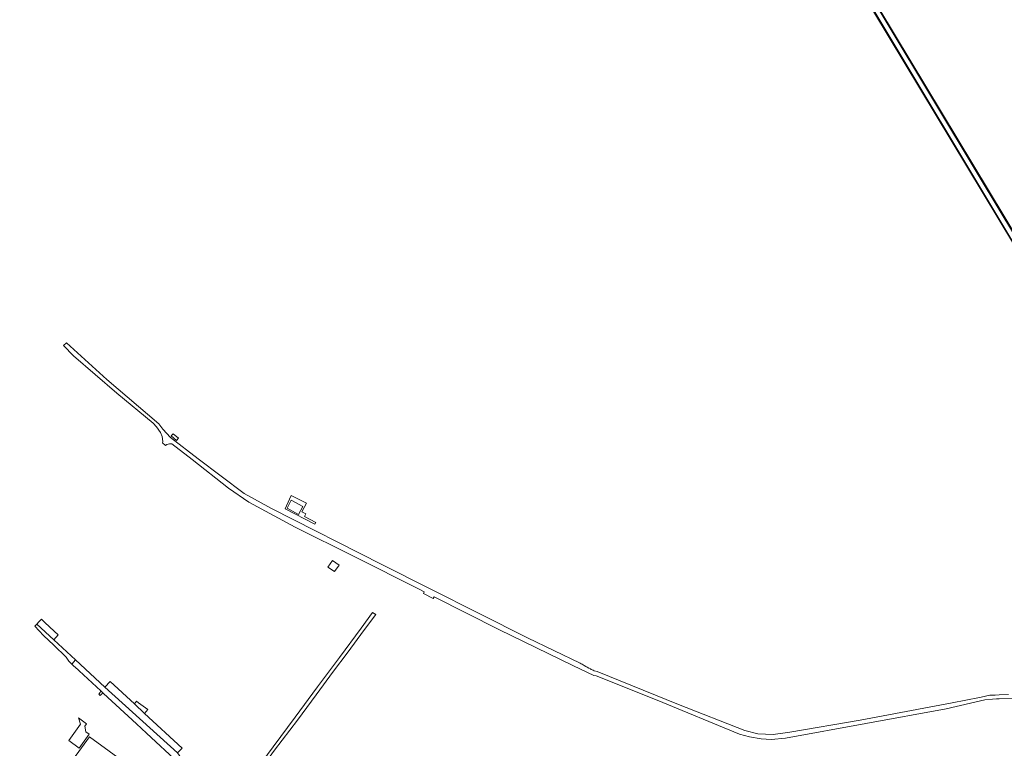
# Model space of a CAD drawing. Header units: metres. Extents: x 166325 to 190320, y 381923 to 404576.
# Tile 932 of 1056: x 180629 to 181365, y 384372 to 384916. Entities that reach past the tile are written whole.
import ezdxf

# ---------------------------------------------------------------- set-up
doc = ezdxf.new("R2010")
doc.units = ezdxf.units.M
for name, color, linetype, lineweight in [('B-WE-VH-VERHARDING_ASFALT-GV', 8, 'Continuous', 18), ('B-WE-VH-VERHARDING_BETON-GV', 8, 'Continuous', 18), ('B-WE-VH-VERHARDING_BETONSTRAATSTEEN-GV', 8, 'Continuous', 18), ('B-WE-VH-VERHARDING_GESLOTEN-GV', 8, 'Continuous', 18), ('B-WE-VH-VERHARDING_HALFVERHARDING-GV', 8, 'Continuous', 18)]:
    doc.layers.add(name, color=color, linetype=linetype, lineweight=lineweight)

msp = doc.modelspace()

# ---------------------------------------------------------------- linework, layer by layer
at = {"layer": 'B-WE-VH-VERHARDING_ASFALT-GV', "flags": 128}
for points in [[(181231.134, 384983.746), (181290.658, 384884.469), (181396.333, 384708.615), (181433.982, 384646.106), (181465.036, 384594.525), (181533.199, 384481.309)], [(181534.275, 384479.512), (181541.422, 384467.576), (181544.532, 384469.549), (181544.51, 384469.585), (181535.924, 384483.635), (181346.02, 384799.313), (181242.047, 384972.367), (181240.612, 384974.756), (181240.06, 384975.673), (181240.016, 384975.745)]]:
    msp.add_lwpolyline(points, dxfattribs=at)
at = {"layer": 'B-WE-VH-VERHARDING_BETON-GV', "flags": 128}
for points in [[(181533.199, 384481.309), (181465.036, 384594.525), (181433.982, 384646.106), (181396.333, 384708.615), (181290.658, 384884.469), (181231.134, 384983.746), (181230.614, 384983.426), (181231.965, 384981.18), (181395.682, 384708.765), (181464.772, 384594.023), (181516.576, 384507.99), (181524.606, 384494.654), (181532.776, 384481.086), (181532.972, 384481.168), (181532.973, 384481.166)], [(181544.96, 384469.82), (181537.421, 384482.337), (181399.713, 384711.216), (181259.364, 384944.728), (181241.252, 384974.862), (181240.54, 384976.047), (181240.534, 384976.057), (181240.302, 384975.917), (181240.016, 384975.745), (181240.06, 384975.673), (181240.612, 384974.756), (181242.047, 384972.367), (181346.02, 384799.313), (181535.924, 384483.635), (181544.51, 384469.585), (181544.532, 384469.549)]]:
    msp.add_lwpolyline(points, close=True, dxfattribs=at)
at = {"layer": 'B-WE-VH-VERHARDING_BETONSTRAATSTEEN-GV', "flags": 128}
for points in [[(180641.93, 384464.634), (180654.58, 384452.97), (180658.03, 384456.68), (180655.013, 384459.463), (180647.964, 384465.965), (180645.4, 384468.33), (180643.571, 384466.382)], [(180892.723, 384473.233), (180884.331, 384461.703), (180868.034, 384439.692), (180851.735, 384417.691), (180835.045, 384395.157), (180818.542, 384372.897), (180805.77, 384355.625), (180807.468, 384354.088), (180819.474, 384370.41), (180836.629, 384392.749), (180850.64, 384411.67), (180863.722, 384429.441), (180873.802, 384442.855), (180886.743, 384460.51), (180895.272, 384471.823)], [(180654.58, 384452.97), (180641.93, 384464.634), (180640.576, 384463.192), (180647.024, 384456.235), (180654.553, 384448.957), (180663.79, 384439.984), (180664.853, 384438.5), (180665.76, 384436.915), (180668.042, 384434.803), (180670.889, 384437.882)], [(180668.042, 384434.803), (180669.38, 384433.565), (180672.584, 384430.599), (180673.55, 384429.705), (180689.715, 384414.737), (180691.766, 384412.838), (180716.366, 384390.06), (180723.803, 384383.175), (180727.472, 384379.777), (180744.49, 384364.02), (180743, 384362.35), (180743.725, 384361.68), (180744.45, 384361.01), (180743.1, 384359.54), (180743.594, 384359.079), (180744.57, 384358.17), (180748.552, 384354.487), (180753.479, 384359.265), (180750.768, 384363.14), (180749.957, 384364.3), (180747.13, 384368.34), (180692.77, 384417.64), (180670.889, 384437.882)], [(180722.526, 384397.858), (180714.859, 384404.968), (180696.71, 384421.8), (180692.77, 384417.64), (180747.13, 384368.34), (180749.588, 384371.035), (180750.44, 384371.97)], [(180691.766, 384412.838), (180689.715, 384414.737), (180689.317, 384413.652), (180688.222, 384412.303), (180689.074, 384411.558), (180689.359, 384411.327), (180690.632, 384412.586)], [(180724.94, 384400.705), (180717.86, 384405.89), (180716.455, 384406.983), (180714.859, 384404.968), (180722.526, 384397.858)], [(180673.562, 384371.862), (180681.116, 384382.269), (180678.542, 384384.144), (180677.848, 384388.392), (180679.168, 384390.199), (180673.121, 384394.642), (180674.529, 384389.826), (180665.765, 384377.655)]]:
    msp.add_lwpolyline(points, close=True, dxfattribs=at)
msp.add_lwpolyline([(180728.219, 384346.328), (180681.434, 384380.392), (180629.164, 384308.949)], dxfattribs=at)
at = {"layer": 'B-WE-VH-VERHARDING_GESLOTEN-GV', "flags": 128}
for points in [[(180742.397, 384605.264), (180746.234, 384601.882), (180747.695, 384603.54), (180743.858, 384606.922)], [(180742.397, 384605.264), (180746.234, 384601.882), (180747.695, 384603.54), (180743.858, 384606.922)], [(180839.945, 384548.674), (180843.377, 384554.961), (180831.994, 384560.671), (180828.478, 384553.113), (180827.514, 384550.921), (180849.763, 384539.267), (180850.287, 384540.37), (180850.392, 384540.592), (180841.848, 384545.151), (180842.887, 384547.152)], [(180832.084, 384557.171), (180840.714, 384552.482), (180837.524, 384546.609), (180828.893, 384551.298)], [(180859.449, 384507.294), (180864.266, 384503.861), (180867.76, 384508.763), (180862.942, 384512.196)]]:
    msp.add_lwpolyline(points, close=True, dxfattribs=at)
at = {"layer": 'B-WE-VH-VERHARDING_HALFVERHARDING-GV', "flags": 128}
for points in [[(181047.879, 384435.563), (181008.611, 384454.453), (180899.675, 384509.258), (180817.356, 384551.041), (180796.91, 384562.239), (180762.554, 384588.233), (180741.79, 384604.037), (180736.199, 384610.467), (180733.016, 384614.431), (180694.289, 384647.381), (180664.232, 384674.907), (180661.794, 384672.805), (180669.461, 384665.208), (180701.631, 384637.293), (180728.759, 384614.786), (180731.373, 384612.01), (180734.482, 384607.835), (180735.516, 384604.944), (180736.183, 384601.235), (180735.756, 384600.128), (180738.215, 384598.045), (180739.137, 384598.873), (180740.983, 384599.407), (180742.772, 384599.33), (180758.024, 384587.6), (180785.236, 384566.327), (180800.435, 384555.844), (180834.946, 384537.185), (180879.121, 384515.227), (180928.036, 384490.412), (180931.417, 384488.71), (180930.793, 384487.47)], [(181047.879, 384435.563), (181008.611, 384454.453), (180899.675, 384509.258), (180817.356, 384551.041), (180796.91, 384562.239), (180762.554, 384588.233), (180741.79, 384604.037), (180736.199, 384610.467), (180733.016, 384614.431), (180694.289, 384647.381), (180664.232, 384674.907), (180661.794, 384672.805), (180669.461, 384665.208), (180701.631, 384637.293), (180728.759, 384614.786), (180731.373, 384612.01), (180734.482, 384607.835), (180735.516, 384604.944), (180736.183, 384601.235), (180735.756, 384600.128), (180738.215, 384598.045), (180739.137, 384598.873), (180740.983, 384599.407), (180742.772, 384599.33), (180758.024, 384587.6), (180785.236, 384566.327), (180800.435, 384555.844), (180834.946, 384537.185), (180879.121, 384515.227), (180928.036, 384490.412), (180931.417, 384488.71), (180930.793, 384487.47)], [(180930.793, 384487.47), (180938.186, 384483.824), (180938.78, 384485.005), (180987.084, 384460.695), (181043.003, 384433.422), (181058.055, 384426.175), (181059.898, 384426.001), (181105.309, 384407.679), (181166.956, 384382.31), (181174.482, 384380.276), (181183.199, 384378.854), (181190.707, 384378.432), (181201.378, 384379.287), (181321.375, 384401.387), (181350.165, 384407.969), (181356.061, 384408.501), (181358.903, 384408.757), (181360.903, 384408.779), (181384.449, 384409.041)], [(180930.793, 384487.47), (180938.186, 384483.824), (180938.78, 384485.005), (180987.084, 384460.695), (181043.003, 384433.422), (181058.055, 384426.175), (181059.898, 384426.001), (181105.309, 384407.679), (181166.956, 384382.31), (181174.482, 384380.276), (181183.199, 384378.854), (181190.707, 384378.432), (181201.378, 384379.287), (181321.375, 384401.387), (181350.165, 384407.969), (181356.061, 384408.501), (181358.903, 384408.757), (181360.903, 384408.779), (181384.449, 384409.041)], [(181357.871, 384411.632), (181355.895, 384411.564), (181354.044, 384411.5), (181347.543, 384410.064), (181346.146, 384409.755), (181325.89, 384405.708), (181256.979, 384392.971), (181204.554, 384383.962), (181192.008, 384382.027), (181180.584, 384382.636), (181170.798, 384385.013), (181121.415, 384404.533), (181060.513, 384429.127), (181058.295, 384429.839)], [(181357.871, 384411.632), (181355.895, 384411.564), (181354.044, 384411.5), (181347.543, 384410.064), (181346.146, 384409.755), (181325.89, 384405.708), (181256.979, 384392.971), (181204.554, 384383.962), (181192.008, 384382.027), (181180.584, 384382.636), (181170.798, 384385.013), (181121.415, 384404.533), (181060.513, 384429.127), (181058.295, 384429.839)], [(181367.804, 384411.976), (181361.052, 384411.742), (181357.871, 384411.632)], [(181367.804, 384411.976), (181361.052, 384411.742), (181357.871, 384411.632)]]:
    msp.add_lwpolyline(points, dxfattribs=at)
at = {"layer": 'B-WE-VH-VERHARDING_HALFVERHARDING-GV'}
for points in [[(181050.955, 384433.68, -0.0102261), (181047.879, 384435.563)], [(181050.955, 384433.68, -0.0102261), (181047.879, 384435.563)], [(181055.56, 384431.168, -0.014758), (181050.955, 384433.68)], [(181055.56, 384431.168, -0.014758), (181050.955, 384433.68)], [(181058.295, 384429.839, -0.0083842), (181055.56, 384431.168)], [(181058.295, 384429.839, -0.0083842), (181055.56, 384431.168)]]:
    msp.add_lwpolyline(points, format="xyb", dxfattribs=at)

doc.saveas('drawing.dxf')
